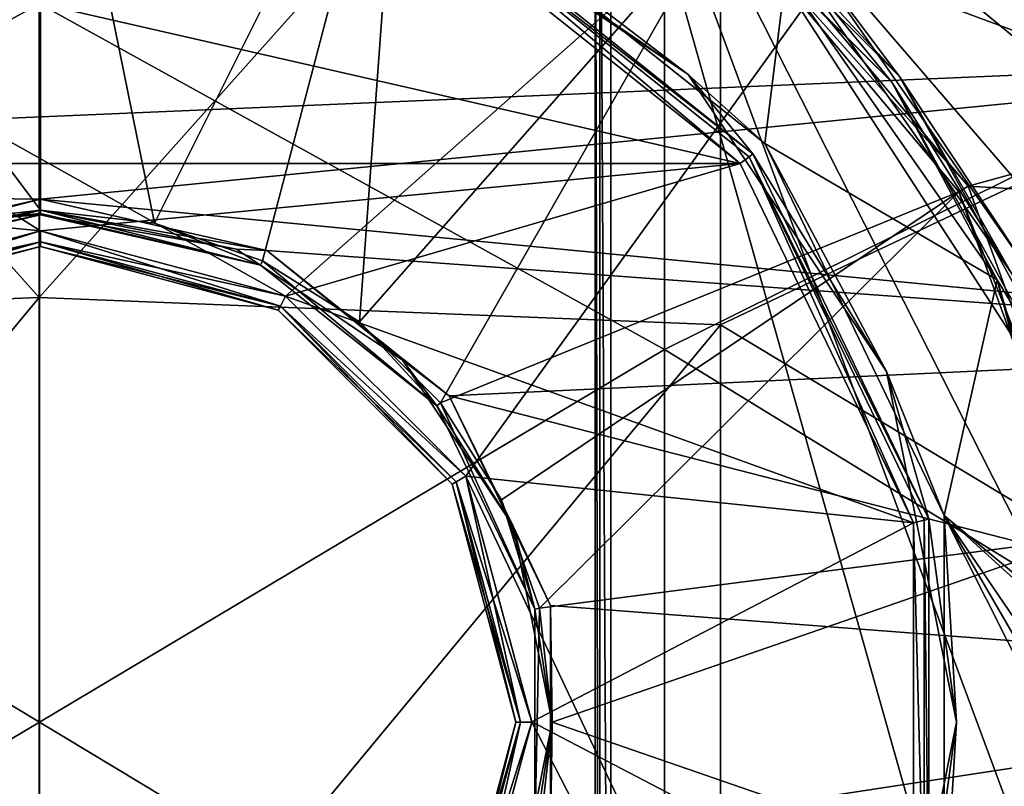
# Model space of a CAD drawing. Extents: x -252 to 252, y -10 to 1339.
# Tile 576 of 656: x -110 to -104, y 1257 to 1262. Entities that reach past the tile are written whole.
import ezdxf

# ---------------------------------------------------------------- set-up
doc = ezdxf.new("R2010")
doc.units = 0
doc.header["$LTSCALE"] = 52.148148
for name, color, linetype in [('172', 7, 'CONTINUOUS'), ('175', 7, 'CONTINUOUS'), ('1904', 7, 'CONTINUOUS'), ('1917', 7, 'CONTINUOUS'), ('2777', 7, 'CONTINUOUS'), ('2783', 7, 'CONTINUOUS'), ('3860', 7, 'CONTINUOUS'), ('3866', 7, 'CONTINUOUS'), ('3870', 7, 'CONTINUOUS'), ('3871', 7, 'CONTINUOUS'), ('3872', 7, 'CONTINUOUS'), ('3873', 7, 'CONTINUOUS'), ('3898', 7, 'CONTINUOUS'), ('3900', 7, 'CONTINUOUS'), ('3901', 7, 'CONTINUOUS'), ('3902', 7, 'CONTINUOUS'), ('3903', 7, 'CONTINUOUS'), ('570', 7, 'CONTINUOUS'), ('574', 7, 'CONTINUOUS'), ('594', 7, 'CONTINUOUS'), ('595', 7, 'CONTINUOUS'), ('596', 7, 'CONTINUOUS'), ('597', 7, 'CONTINUOUS'), ('600', 7, 'CONTINUOUS'), ('635', 7, 'CONTINUOUS'), ('636', 7, 'CONTINUOUS'), ('662', 7, 'CONTINUOUS'), ('687', 7, 'CONTINUOUS'), ('751', 7, 'CONTINUOUS'), ('753', 7, 'CONTINUOUS'), ('755', 7, 'CONTINUOUS'), ('756', 7, 'CONTINUOUS')]:
    doc.layers.add(name, color=color, linetype=linetype)

msp = doc.modelspace()

# ---------------------------------------------------------------- linework, layer by layer
at = {"layer": '172', "color": 7, "linetype": 'CONTINUOUS'}
for points in [[(-110.0084, 1260.1796, 17.9291), (-110.0084, 1265.5089, 17.3627), (-114.3079, 1264.9912, 17.0647), (-110.0084, 1260.1796, 17.9291)], [(-110.0084, 1260.1796, 17.9291), (-105.7088, 1264.9937, 17.0673), (-110.0084, 1265.5089, 17.3627), (-110.0084, 1260.1796, 17.9291)], [(-114.3079, 1260.0066, 17.5635), (-110.0084, 1260.1796, 17.9291), (-114.3079, 1264.9912, 17.0647), (-114.3079, 1260.0066, 17.5635)], [(-105.7088, 1260.0064, 17.5664), (-105.7088, 1264.9937, 17.0673), (-110.0084, 1260.1796, 17.9291), (-105.7088, 1260.0064, 17.5664)], [(-105.7088, 1264.9937, 17.0673), (-105.7088, 1260.0064, 17.5664), (-101.537, 1261.9824, 16.3192), (-105.7088, 1264.9937, 17.0673)], [(-101.537, 1261.9824, 16.3192), (-105.7088, 1260.0064, 17.5664), (-101.537, 1257.4951, 16.524), (-101.537, 1261.9824, 16.3192)], [(-110.0084, 1254.8203, 17.9291), (-110.0084, 1260.1796, 17.9291), (-114.3079, 1254.9971, 17.5637), (-110.0084, 1254.8203, 17.9291)], [(-114.3079, 1254.9971, 17.5637), (-110.0084, 1260.1796, 17.9291), (-114.3079, 1260.0066, 17.5635), (-114.3079, 1254.9971, 17.5637)], [(-110.0084, 1254.8203, 17.9291), (-105.7088, 1260.0064, 17.5664), (-110.0084, 1260.1796, 17.9291), (-110.0084, 1254.8203, 17.9291)], [(-105.7088, 1254.9942, 17.5665), (-105.7088, 1260.0064, 17.5664), (-110.0084, 1254.8203, 17.9291), (-105.7088, 1254.9942, 17.5665)], [(-105.7088, 1260.0064, 17.5664), (-105.7088, 1254.9942, 17.5665), (-101.537, 1257.4951, 16.524), (-105.7088, 1260.0064, 17.5664)], [(-101.537, 1257.4951, 16.524), (-105.7088, 1254.9942, 17.5665), (-101.537, 1253.0077, 16.3183), (-101.537, 1257.4951, 16.524)]]:
    msp.add_3dface(points, dxfattribs=at)
at = {"layer": '175', "color": 7, "linetype": 'CONTINUOUS'}
for points in [[(-102.2257, 1261.7514, 15.5187), (-106.0631, 1264.5548, 16.1677), (-102.2257, 1265.9714, 14.958), (-102.2257, 1261.7514, 15.5187)], [(-113.9518, 1264.579, 16.1617), (-110.0075, 1262.0316, 16.7927), (-113.9518, 1259.8751, 16.6152), (-113.9518, 1264.579, 16.1617)], [(-106.0631, 1264.5548, 16.1677), (-106.0631, 1259.8498, 16.6189), (-110.0075, 1262.0316, 16.7927), (-106.0631, 1264.5548, 16.1677)], [(-106.0631, 1259.8498, 16.6189), (-106.0631, 1264.5548, 16.1677), (-102.2257, 1261.7514, 15.5187), (-106.0631, 1259.8498, 16.6189)], [(-110.0075, 1262.0316, 16.7927), (-110.0075, 1257.5, 17), (-113.9518, 1259.8751, 16.6152), (-110.0075, 1262.0316, 16.7927)], [(-110.0075, 1262.0316, 16.7927), (-106.0631, 1259.8498, 16.6189), (-110.0075, 1257.5, 17), (-110.0075, 1262.0316, 16.7927)], [(-102.2257, 1257.4985, 15.7059), (-106.0631, 1259.8498, 16.6189), (-102.2257, 1261.7514, 15.5187), (-102.2257, 1257.4985, 15.7059)], [(-113.9518, 1259.8751, 16.6152), (-110.0075, 1257.5, 17), (-113.9518, 1255.1493, 16.6164), (-113.9518, 1259.8751, 16.6152)], [(-106.0631, 1259.8498, 16.6189), (-106.0631, 1255.1233, 16.6176), (-110.0075, 1257.5, 17), (-106.0631, 1259.8498, 16.6189)], [(-106.0631, 1255.1233, 16.6176), (-106.0631, 1259.8498, 16.6189), (-102.2257, 1257.4985, 15.7059), (-106.0631, 1255.1233, 16.6176)], [(-110.0075, 1257.5, 17), (-110.0075, 1252.9684, 16.7927), (-113.9518, 1255.1493, 16.6164), (-110.0075, 1257.5, 17)], [(-110.0075, 1257.5, 17), (-106.0631, 1255.1233, 16.6176), (-110.0075, 1252.9684, 16.7927), (-110.0075, 1257.5, 17)], [(-102.2257, 1253.2456, 15.5184), (-106.0631, 1255.1233, 16.6176), (-102.2257, 1257.4985, 15.7059), (-102.2257, 1253.2456, 15.5184)]]:
    msp.add_3dface(points, dxfattribs=at)
at = {"layer": '1904', "color": 7, "linetype": 'CONTINUOUS'}
for points in [[(-106.4, 1251, -64.5), (-100.2346, 1263.9247, -64.5), (-106.4, 1264, -64.5), (-106.4, 1251, -64.5)], [(-99.7425, 1261.8805, -64.5), (-100.2346, 1263.9247, -64.5), (-106.4, 1251, -64.5), (-99.7425, 1261.8805, -64.5)], [(-99.3798, 1259.4086, -64.5), (-99.7425, 1261.8805, -64.5), (-106.4, 1251, -64.5), (-99.3798, 1259.4086, -64.5)], [(-99.2507, 1256.6441, -64.5), (-99.3798, 1259.4086, -64.5), (-106.4, 1251, -64.5), (-99.2507, 1256.6441, -64.5)]]:
    msp.add_3dface(points, dxfattribs=at)
at = {"layer": '1917', "color": 7, "linetype": 'CONTINUOUS'}
for points in [[(-106.5, 1264, -64.6), (-106.5, 1264, -68.3), (-106.5, 1251, -68.3), (-106.5, 1264, -64.6)], [(-106.5, 1251, -64.6), (-106.5, 1264, -64.6), (-106.5, 1251, -68.3), (-106.5, 1251, -64.6)]]:
    msp.add_3dface(points, dxfattribs=at)
at = {"layer": '2777', "color": 7, "linetype": 'CONTINUOUS'}
for points in [[(-106.5, 1264, -64.6), (-106.4707, 1251, -64.5293), (-106.4707, 1264, -64.5293), (-106.5, 1264, -64.6)], [(-106.5, 1264, -64.6), (-106.5, 1251, -64.6), (-106.4707, 1251, -64.5293), (-106.5, 1264, -64.6)], [(-106.4707, 1251, -64.5293), (-106.4, 1251, -64.5), (-106.4707, 1264, -64.5293), (-106.4707, 1251, -64.5293)], [(-106.4, 1251, -64.5), (-106.4, 1264, -64.5), (-106.4707, 1264, -64.5293), (-106.4, 1251, -64.5)]]:
    msp.add_3dface(points, dxfattribs=at)
at = {"layer": '2783', "color": 7, "linetype": 'CONTINUOUS'}
for points in [[(-106.5, 1251, -68.3), (-106.5, 1264, -68.3), (-102.8421, 1251.0399, -68.3), (-106.5, 1251, -68.3)], [(-102.8421, 1251.0399, -68.3), (-106.5, 1264, -68.3), (-102.4187, 1252.992, -68.3), (-102.8421, 1251.0399, -68.3)], [(-102.1989, 1260.4565, -68.3), (-106.5, 1264, -68.3), (-102.5125, 1262.5161, -68.3), (-102.1989, 1260.4565, -68.3)], [(-102.0709, 1258.8568, -68.3), (-106.5, 1264, -68.3), (-102.1989, 1260.4565, -68.3), (-102.0709, 1258.8568, -68.3)], [(-102.0401, 1257.1138, -68.3), (-106.5, 1264, -68.3), (-102.0709, 1258.8568, -68.3), (-102.0401, 1257.1138, -68.3)], [(-102.1219, 1255.3588, -68.3), (-106.5, 1264, -68.3), (-102.0401, 1257.1138, -68.3), (-102.1219, 1255.3588, -68.3)], [(-102.4187, 1252.992, -68.3), (-106.5, 1264, -68.3), (-102.1219, 1255.3588, -68.3), (-102.4187, 1252.992, -68.3)]]:
    msp.add_3dface(points, dxfattribs=at)
at = {"layer": '3860', "color": 7, "linetype": 'CONTINUOUS'}
for points in [[(-104.1453, 1260.8821, 13.5), (-98.222, 1262.511, 13.5), (-105.6558, 1262.6811, 13.5), (-104.1453, 1260.8821, 13.5)], [(-97.9197, 1260.5196, 13.5), (-98.222, 1262.511, 13.5), (-104.1453, 1260.8821, 13.5), (-97.9197, 1260.5196, 13.5)], [(-103.3415, 1258.6747, 13.5), (-97.9197, 1260.5196, 13.5), (-104.1453, 1260.8821, 13.5), (-103.3415, 1258.6747, 13.5)]]:
    msp.add_3dface(points, dxfattribs=at)
at = {"layer": '3866', "color": 7, "linetype": 'CONTINUOUS'}
for points in [[(-119.388, 1260.917, 8), (-118.6636, 1264.0429, 8), (-100.749, 1261.7149, 8), (-119.388, 1260.917, 8)], [(-100.749, 1261.7149, 8), (-118.6636, 1264.0429, 8), (-101.1085, 1263.2669, 8), (-100.749, 1261.7149, 8)], [(-119.388, 1260.917, 8), (-100.749, 1261.7149, 8), (-110, 1260.8, 8), (-119.388, 1260.917, 8)], [(-100.749, 1261.7149, 8), (-100.4791, 1259.8837, 8), (-110, 1260.8, 8), (-100.749, 1261.7149, 8)], [(-119.388, 1260.917, 8), (-110, 1260.8, 8), (-111.4286, 1260.4747, 8), (-119.388, 1260.917, 8)], [(-110, 1260.8, 8), (-100.4791, 1259.8837, 8), (-108.5714, 1260.4747, 8), (-110, 1260.8, 8)], [(-108.5714, 1260.4747, 8), (-100.4791, 1259.8837, 8), (-107.4212, 1259.5589, 8), (-108.5714, 1260.4747, 8)], [(-100.4791, 1259.8837, 8), (-100.3562, 1257.7451, 8), (-107.4212, 1259.5589, 8), (-100.4791, 1259.8837, 8)], [(-107.4212, 1259.5589, 8), (-100.3562, 1257.7451, 8), (-106.7828, 1258.2346, 8), (-107.4212, 1259.5589, 8)], [(-106.7828, 1258.2346, 8), (-100.3562, 1257.7451, 8), (-106.7828, 1256.7654, 8), (-106.7828, 1258.2346, 8)], [(-100.3562, 1257.7451, 8), (-100.4395, 1255.5289, 8), (-106.7828, 1256.7654, 8), (-100.3562, 1257.7451, 8)]]:
    msp.add_3dface(points, dxfattribs=at)
at = {"layer": '3870', "color": 7, "linetype": 'CONTINUOUS'}
for points in [[(-108.6116, 1260.3831, 9.9386), (-110, 1260.7, 9.9386), (-108.6116, 1260.3831, 8.1), (-108.6116, 1260.3831, 9.9386)], [(-108.6116, 1260.3831, 8.1), (-110, 1260.7, 9.9386), (-110, 1260.7, 8.1), (-108.6116, 1260.3831, 8.1)], [(-107.4981, 1259.4952, 9.9386), (-108.6116, 1260.3831, 9.9386), (-107.4981, 1259.4952, 8.1), (-107.4981, 1259.4952, 9.9386)], [(-107.4981, 1259.4952, 8.1), (-108.6116, 1260.3831, 9.9386), (-108.6116, 1260.3831, 8.1), (-107.4981, 1259.4952, 8.1)], [(-106.8802, 1258.2121, 9.9386), (-107.4981, 1259.4952, 9.9386), (-106.8802, 1258.2121, 8.1), (-106.8802, 1258.2121, 9.9386)], [(-106.8802, 1258.2121, 8.1), (-107.4981, 1259.4952, 9.9386), (-107.4981, 1259.4952, 8.1), (-106.8802, 1258.2121, 8.1)], [(-106.8802, 1256.7879, 9.9386), (-106.8802, 1258.2121, 9.9386), (-106.8802, 1256.7879, 8.1), (-106.8802, 1256.7879, 9.9386)], [(-106.8802, 1256.7879, 8.1), (-106.8802, 1258.2121, 9.9386), (-106.8802, 1258.2121, 8.1), (-106.8802, 1256.7879, 8.1)]]:
    msp.add_3dface(points, dxfattribs=at)
at = {"layer": '3871', "color": 7, "linetype": 'CONTINUOUS'}
for points in [[(-109.2814, 1260.6483, 10.0093), (-110, 1264.1907, 13.4707), (-110, 1260.7293, 10.0093), (-109.2814, 1260.6483, 10.0093)], [(-107.7116, 1263.7872, 13.4707), (-110, 1264.1907, 13.4707), (-109.2814, 1260.6483, 10.0093), (-107.7116, 1263.7872, 13.4707)], [(-108.5989, 1260.4095, 10.0093), (-107.7116, 1263.7872, 13.4707), (-109.2814, 1260.6483, 10.0093), (-108.5989, 1260.4095, 10.0093)], [(-107.9866, 1260.0248, 10.0093), (-107.7116, 1263.7872, 13.4707), (-108.5989, 1260.4095, 10.0093), (-107.9866, 1260.0248, 10.0093)], [(-105.6993, 1262.6254, 13.4707), (-107.7116, 1263.7872, 13.4707), (-107.9866, 1260.0248, 10.0093), (-105.6993, 1262.6254, 13.4707)], [(-107.4752, 1259.5134, 10.0093), (-105.6993, 1262.6254, 13.4707), (-107.9866, 1260.0248, 10.0093), (-107.4752, 1259.5134, 10.0093)], [(-104.2057, 1260.8454, 13.4707), (-105.6993, 1262.6254, 13.4707), (-107.4752, 1259.5134, 10.0093), (-104.2057, 1260.8454, 13.4707)], [(-107.0905, 1258.9011, 10.0093), (-104.2057, 1260.8454, 13.4707), (-107.4752, 1259.5134, 10.0093), (-107.0905, 1258.9011, 10.0093)], [(-106.8517, 1258.2186, 10.0093), (-104.2057, 1260.8454, 13.4707), (-107.0905, 1258.9011, 10.0093), (-106.8517, 1258.2186, 10.0093)], [(-103.4109, 1258.6618, 13.4707), (-104.2057, 1260.8454, 13.4707), (-106.8517, 1258.2186, 10.0093), (-103.4109, 1258.6618, 13.4707)], [(-106.7707, 1257.5, 10.0093), (-103.4109, 1258.6618, 13.4707), (-106.8517, 1258.2186, 10.0093), (-106.7707, 1257.5, 10.0093)], [(-103.4109, 1256.3382, 13.4707), (-103.4109, 1258.6618, 13.4707), (-106.7707, 1257.5, 10.0093), (-103.4109, 1256.3382, 13.4707)], [(-106.8517, 1256.7814, 10.0093), (-103.4109, 1256.3382, 13.4707), (-106.7707, 1257.5, 10.0093), (-106.8517, 1256.7814, 10.0093)]]:
    msp.add_3dface(points, dxfattribs=at)
at = {"layer": '3872', "color": 7, "linetype": 'CONTINUOUS'}
for points in [[(-110, 1260.7, 8.1), (-111.3884, 1260.3831, 9.9386), (-111.3884, 1260.3831, 8.1), (-110, 1260.7, 8.1)], [(-110, 1260.7, 8.1), (-110, 1260.7, 9.9386), (-111.3884, 1260.3831, 9.9386), (-110, 1260.7, 8.1)]]:
    msp.add_3dface(points, dxfattribs=at)
at = {"layer": '3873', "color": 7, "linetype": 'CONTINUOUS'}
for points in [[(-110, 1260.7293, 10.0093), (-110, 1264.1907, 13.4707), (-112.2884, 1263.7872, 13.4707), (-110, 1260.7293, 10.0093)], [(-110, 1260.7293, 10.0093), (-112.2884, 1263.7872, 13.4707), (-110.7186, 1260.6483, 10.0093), (-110, 1260.7293, 10.0093)]]:
    msp.add_3dface(points, dxfattribs=at)
at = {"layer": '3898', "color": 7, "linetype": 'CONTINUOUS'}
for points in [[(-104.1453, 1260.8821, 13.5), (-105.6558, 1262.6811, 13.5), (-105.6993, 1262.6254, 13.4707), (-104.1453, 1260.8821, 13.5)], [(-104.1453, 1260.8821, 13.5), (-105.6993, 1262.6254, 13.4707), (-104.2057, 1260.8454, 13.4707), (-104.1453, 1260.8821, 13.5)], [(-103.3415, 1258.6747, 13.5), (-104.1453, 1260.8821, 13.5), (-104.2057, 1260.8454, 13.4707), (-103.3415, 1258.6747, 13.5)], [(-103.3415, 1258.6747, 13.5), (-104.2057, 1260.8454, 13.4707), (-103.4109, 1258.6618, 13.4707), (-103.3415, 1258.6747, 13.5)]]:
    msp.add_3dface(points, dxfattribs=at)
at = {"layer": '3900', "color": 7, "linetype": 'CONTINUOUS'}
for points in [[(-108.6116, 1260.3831, 9.9386), (-110, 1260.7293, 10.0093), (-110, 1260.7076, 9.9768), (-108.6116, 1260.3831, 9.9386)], [(-108.6116, 1260.3831, 9.9386), (-109.2814, 1260.6483, 10.0093), (-110, 1260.7293, 10.0093), (-108.6116, 1260.3831, 9.9386)], [(-110, 1260.7, 9.9386), (-108.6116, 1260.3831, 9.9386), (-110, 1260.7076, 9.9768), (-110, 1260.7, 9.9386)], [(-108.6116, 1260.3831, 9.9386), (-108.5989, 1260.4095, 10.0093), (-109.2814, 1260.6483, 10.0093), (-108.6116, 1260.3831, 9.9386)], [(-108.6116, 1260.3831, 9.9386), (-107.4981, 1259.4952, 9.9386), (-108.5989, 1260.4095, 10.0093), (-108.6116, 1260.3831, 9.9386)], [(-107.4981, 1259.4952, 9.9386), (-107.9866, 1260.0248, 10.0093), (-108.5989, 1260.4095, 10.0093), (-107.4981, 1259.4952, 9.9386)], [(-107.4981, 1259.4952, 9.9386), (-107.4752, 1259.5134, 10.0093), (-107.9866, 1260.0248, 10.0093), (-107.4981, 1259.4952, 9.9386)], [(-107.4981, 1259.4952, 9.9386), (-106.8802, 1258.2121, 9.9386), (-107.4752, 1259.5134, 10.0093), (-107.4981, 1259.4952, 9.9386)], [(-106.8802, 1258.2121, 9.9386), (-107.0905, 1258.9011, 10.0093), (-107.4752, 1259.5134, 10.0093), (-106.8802, 1258.2121, 9.9386)], [(-106.8802, 1258.2121, 9.9386), (-106.8517, 1258.2186, 10.0093), (-107.0905, 1258.9011, 10.0093), (-106.8802, 1258.2121, 9.9386)], [(-106.8802, 1256.7879, 9.9386), (-106.7707, 1257.5, 10.0093), (-106.8517, 1258.2186, 10.0093), (-106.8802, 1256.7879, 9.9386)], [(-106.8802, 1258.2121, 9.9386), (-106.8802, 1256.7879, 9.9386), (-106.8517, 1258.2186, 10.0093), (-106.8802, 1258.2121, 9.9386)], [(-106.8802, 1256.7879, 9.9386), (-106.8517, 1256.7814, 10.0093), (-106.7707, 1257.5, 10.0093), (-106.8802, 1256.7879, 9.9386)]]:
    msp.add_3dface(points, dxfattribs=at)
at = {"layer": '3901', "color": 7, "linetype": 'CONTINUOUS'}
for points in [[(-110, 1260.7293, 10.0093), (-110.7186, 1260.6483, 10.0093), (-110, 1260.7076, 9.9768), (-110, 1260.7293, 10.0093)], [(-111.3884, 1260.3831, 9.9386), (-110, 1260.7, 9.9386), (-111.4011, 1260.4095, 10.0093), (-111.3884, 1260.3831, 9.9386)], [(-110, 1260.7, 9.9386), (-110.7186, 1260.6483, 10.0093), (-111.4011, 1260.4095, 10.0093), (-110, 1260.7, 9.9386)], [(-110.7186, 1260.6483, 10.0093), (-110, 1260.7, 9.9386), (-110, 1260.7076, 9.9768), (-110.7186, 1260.6483, 10.0093)]]:
    msp.add_3dface(points, dxfattribs=at)
at = {"layer": '3902', "color": 7, "linetype": 'CONTINUOUS'}
for points in [[(-110, 1260.8, 8), (-108.5714, 1260.4747, 8), (-110, 1260.7293, 8.0293), (-110, 1260.8, 8)], [(-110, 1260.7, 8.1), (-110, 1260.7293, 8.0293), (-108.7642, 1260.4835, 8.0293), (-110, 1260.7, 8.1)], [(-110, 1260.7293, 8.0293), (-108.5714, 1260.4747, 8), (-108.7642, 1260.4835, 8.0293), (-110, 1260.7293, 8.0293)], [(-108.6116, 1260.3831, 8.1), (-110, 1260.7, 8.1), (-108.7642, 1260.4835, 8.0293), (-108.6116, 1260.3831, 8.1)], [(-108.6116, 1260.3831, 8.1), (-108.7642, 1260.4835, 8.0293), (-107.7165, 1259.7835, 8.0293), (-108.6116, 1260.3831, 8.1)], [(-108.7642, 1260.4835, 8.0293), (-108.5714, 1260.4747, 8), (-107.7165, 1259.7835, 8.0293), (-108.7642, 1260.4835, 8.0293)], [(-108.5714, 1260.4747, 8), (-107.4212, 1259.5589, 8), (-107.7165, 1259.7835, 8.0293), (-108.5714, 1260.4747, 8)], [(-107.4981, 1259.4952, 8.1), (-108.6116, 1260.3831, 8.1), (-107.7165, 1259.7835, 8.0293), (-107.4981, 1259.4952, 8.1)], [(-107.7165, 1259.7835, 8.0293), (-107.4212, 1259.5589, 8), (-107.0165, 1258.7358, 8.0293), (-107.7165, 1259.7835, 8.0293)], [(-107.4981, 1259.4952, 8.1), (-107.7165, 1259.7835, 8.0293), (-107.0165, 1258.7358, 8.0293), (-107.4981, 1259.4952, 8.1)], [(-107.4212, 1259.5589, 8), (-106.7828, 1258.2346, 8), (-107.0165, 1258.7358, 8.0293), (-107.4212, 1259.5589, 8)], [(-106.8802, 1258.2121, 8.1), (-107.4981, 1259.4952, 8.1), (-107.0165, 1258.7358, 8.0293), (-106.8802, 1258.2121, 8.1)], [(-107.0165, 1258.7358, 8.0293), (-106.7828, 1258.2346, 8), (-106.7707, 1257.5, 8.0293), (-107.0165, 1258.7358, 8.0293)], [(-106.8802, 1258.2121, 8.1), (-107.0165, 1258.7358, 8.0293), (-106.7707, 1257.5, 8.0293), (-106.8802, 1258.2121, 8.1)], [(-106.8802, 1256.7879, 8.1), (-106.8802, 1258.2121, 8.1), (-106.7707, 1257.5, 8.0293), (-106.8802, 1256.7879, 8.1)], [(-106.7828, 1258.2346, 8), (-106.7828, 1256.7654, 8), (-106.7707, 1257.5, 8.0293), (-106.7828, 1258.2346, 8)], [(-106.7707, 1257.5, 8.0293), (-106.7828, 1256.7654, 8), (-107.0165, 1256.2642, 8.0293), (-106.7707, 1257.5, 8.0293)], [(-106.8802, 1256.7879, 8.1), (-106.7707, 1257.5, 8.0293), (-107.0165, 1256.2642, 8.0293), (-106.8802, 1256.7879, 8.1)]]:
    msp.add_3dface(points, dxfattribs=at)
at = {"layer": '3903', "color": 7, "linetype": 'CONTINUOUS'}
for points in [[(-111.4286, 1260.4747, 8), (-110, 1260.8, 8), (-111.2358, 1260.4835, 8.0293), (-111.4286, 1260.4747, 8)], [(-111.2358, 1260.4835, 8.0293), (-110, 1260.8, 8), (-110, 1260.7293, 8.0293), (-111.2358, 1260.4835, 8.0293)], [(-111.3884, 1260.3831, 8.1), (-111.2358, 1260.4835, 8.0293), (-110, 1260.7293, 8.0293), (-111.3884, 1260.3831, 8.1)], [(-110, 1260.7, 8.1), (-111.3884, 1260.3831, 8.1), (-110, 1260.7293, 8.0293), (-110, 1260.7, 8.1)]]:
    msp.add_3dface(points, dxfattribs=at)
at = {"layer": '570', "color": 7, "linetype": 'CONTINUOUS'}
for points in [[(-103.0674, 1264.9451, 0.5), (-116.9326, 1264.9451, 0.5), (-108.4539, 1260.1868, 0.5), (-103.0674, 1264.9451, 0.5)], [(-110, 1260.6, 0.5), (-116.9326, 1264.9451, 0.5), (-111.5459, 1260.1869, 0.5), (-110, 1260.6, 0.5)], [(-116.9326, 1264.9451, 0.5), (-110, 1260.6, 0.5), (-108.4539, 1260.1868, 0.5), (-116.9326, 1264.9451, 0.5)], [(-107.3163, 1259.0513, 0.5), (-103.0674, 1264.9451, 0.5), (-108.4539, 1260.1868, 0.5), (-107.3163, 1259.0513, 0.5)], [(-103.0674, 1250.0549, 0.5), (-103.0674, 1264.9451, 0.5), (-107.3163, 1259.0513, 0.5), (-103.0674, 1250.0549, 0.5)], [(-106.9, 1257.4999, 0.5), (-103.0674, 1250.0549, 0.5), (-107.3163, 1259.0513, 0.5), (-106.9, 1257.4999, 0.5)], [(-107.3164, 1255.9485, 0.5), (-103.0674, 1250.0549, 0.5), (-106.9, 1257.4999, 0.5), (-107.3164, 1255.9485, 0.5)]]:
    msp.add_3dface(points, dxfattribs=at)
at = {"layer": '574', "color": 7, "linetype": 'CONTINUOUS'}
for points in [[(-101.3366, 1260.9291, -11), (-105.1568, 1262.3442, -11), (-101.734, 1263.0844, -11), (-101.3366, 1260.9291, -11)], [(-114.4152, 1261.0251, -11), (-112.446, 1262.593, -11), (-105.5848, 1261.0251, -11), (-114.4152, 1261.0251, -11)], [(-105.5848, 1261.0251, -11), (-112.446, 1262.593, -11), (-107.5541, 1262.593, -11), (-105.5848, 1261.0251, -11)], [(-103.7818, 1260.3734, -11), (-105.1568, 1262.3442, -11), (-101.3366, 1260.9291, -11), (-103.7818, 1260.3734, -11)], [(-114.4152, 1261.0251, -11), (-105.5848, 1261.0251, -11), (-110, 1260.6, -11), (-114.4152, 1261.0251, -11)], [(-114.4152, 1261.0251, -11), (-110, 1260.6, -11), (-111.5461, 1260.1868, -11), (-114.4152, 1261.0251, -11)], [(-110, 1260.6, -11), (-105.5848, 1261.0251, -11), (-108.454, 1260.1869, -11), (-110, 1260.6, -11)], [(-105.5848, 1261.0251, -11), (-104.4918, 1258.7578, -11), (-108.454, 1260.1869, -11), (-105.5848, 1261.0251, -11)], [(-108.454, 1260.1869, -11), (-104.4918, 1258.7578, -11), (-107.3164, 1259.0515, -11), (-108.454, 1260.1869, -11)], [(-107.3164, 1259.0515, -11), (-104.4918, 1258.7578, -11), (-106.9, 1257.5001, -11), (-107.3164, 1259.0515, -11)], [(-104.4918, 1258.7578, -11), (-104.4918, 1256.2423, -11), (-106.9, 1257.5001, -11), (-104.4918, 1258.7578, -11)], [(-106.9, 1257.5001, -11), (-104.4918, 1256.2423, -11), (-107.3163, 1255.9487, -11), (-106.9, 1257.5001, -11)]]:
    msp.add_3dface(points, dxfattribs=at)
at = {"layer": '594', "color": 7, "linetype": 'CONTINUOUS'}
for points in [[(-110, 1260.5, -10.9), (-108.5, 1260.0981, -10.9), (-110, 1260.5, 0.4), (-110, 1260.5, -10.9)], [(-110, 1260.5, 0.4), (-108.5, 1260.0981, -10.9), (-108.5, 1260.0981, 0.4), (-110, 1260.5, 0.4)], [(-108.5, 1260.0981, 0.4), (-107.4019, 1259, -10.9), (-107.4019, 1259, 0.4), (-108.5, 1260.0981, 0.4)], [(-108.5, 1260.0981, -10.9), (-107.4019, 1259, -10.9), (-108.5, 1260.0981, 0.4), (-108.5, 1260.0981, -10.9)], [(-107.4019, 1259, -10.9), (-107, 1257.5, -10.9), (-107.4019, 1259, 0.4), (-107.4019, 1259, -10.9)], [(-107.4019, 1259, 0.4), (-107, 1257.5, -10.9), (-107, 1257.5, 0.4), (-107.4019, 1259, 0.4)], [(-107, 1257.5, 0.4), (-107.4019, 1256, -10.9), (-107.4019, 1256, 0.4), (-107, 1257.5, 0.4)], [(-107, 1257.5, -10.9), (-107.4019, 1256, -10.9), (-107, 1257.5, 0.4), (-107, 1257.5, -10.9)]]:
    msp.add_3dface(points, dxfattribs=at)
at = {"layer": '595', "color": 7, "linetype": 'CONTINUOUS'}
for points in [[(-111.5, 1260.0981, -10.9), (-110, 1260.5, -10.9), (-111.5, 1260.0981, 0.4), (-111.5, 1260.0981, -10.9)], [(-110, 1260.5, -10.9), (-110, 1260.5, 0.4), (-111.5, 1260.0981, 0.4), (-110, 1260.5, -10.9)]]:
    msp.add_3dface(points, dxfattribs=at)
at = {"layer": '596', "color": 7, "linetype": 'CONTINUOUS'}
for points in [[(-107.4667, 1262.7729, -15), (-105.2982, 1262.2027, -15), (-105.4282, 1261.1494, -15), (-107.4667, 1262.7729, -15)], [(-105.2982, 1262.2027, -15), (-103.9633, 1260.2894, -15), (-105.4282, 1261.1494, -15), (-105.2982, 1262.2027, -15)], [(-105.4282, 1261.1494, -15), (-103.9633, 1260.2894, -15), (-104.2968, 1258.8021, -15), (-105.4282, 1261.1494, -15)], [(-103.9633, 1260.2894, -15), (-103.3715, 1258.0339, -15), (-104.2968, 1258.8021, -15), (-103.9633, 1260.2894, -15)], [(-103.308, 1257.0968, -15), (-103.3715, 1256.9661, -15), (-104.2968, 1258.8021, -15), (-103.308, 1257.0968, -15)], [(-104.2968, 1258.8021, -15), (-103.3715, 1256.9661, -15), (-104.2968, 1256.198, -15), (-104.2968, 1258.8021, -15)], [(-103.1721, 1257.15, -15), (-103.308, 1257.0968, -15), (-104.2968, 1258.8021, -15), (-103.1721, 1257.15, -15)], [(-103.3076, 1257.9029, -15), (-103.1721, 1257.15, -15), (-104.2968, 1258.8021, -15), (-103.3076, 1257.9029, -15)], [(-103.3715, 1258.0339, -15), (-103.3076, 1257.9029, -15), (-104.2968, 1258.8021, -15), (-103.3715, 1258.0339, -15)]]:
    msp.add_3dface(points, dxfattribs=at)
at = {"layer": '597', "color": 7, "linetype": 'CONTINUOUS'}
for points in [[(-107.5052, 1262.6806, -11.1), (-105.5045, 1261.0851, -14.9), (-105.5045, 1261.0851, -11.1), (-107.5052, 1262.6806, -11.1)], [(-107.5052, 1262.6806, -14.9), (-105.5045, 1261.0851, -14.9), (-107.5052, 1262.6806, -11.1), (-107.5052, 1262.6806, -14.9)], [(-105.5045, 1261.0851, -11.1), (-104.3942, 1258.7795, -14.9), (-104.3942, 1258.7795, -11.1), (-105.5045, 1261.0851, -11.1)], [(-105.5045, 1261.0851, -14.9), (-104.3942, 1258.7795, -14.9), (-105.5045, 1261.0851, -11.1), (-105.5045, 1261.0851, -14.9)], [(-104.3942, 1258.7795, -14.9), (-104.3942, 1256.2205, -14.9), (-104.3942, 1258.7795, -11.1), (-104.3942, 1258.7795, -14.9)], [(-104.3942, 1258.7795, -11.1), (-104.3942, 1256.2205, -14.9), (-104.3942, 1256.2205, -11.1), (-104.3942, 1258.7795, -11.1)]]:
    msp.add_3dface(points, dxfattribs=at)
at = {"layer": '600', "color": 7, "linetype": 'CONTINUOUS'}
for points in [[(-103.8726, 1260.3316, -14.9), (-105.227, 1262.273, -14.9), (-103.8726, 1260.3316, -11.1), (-103.8726, 1260.3316, -14.9)], [(-103.8726, 1260.3316, -11.1), (-105.227, 1262.273, -14.9), (-105.227, 1262.273, -11.1), (-103.8726, 1260.3316, -11.1)]]:
    msp.add_3dface(points, dxfattribs=at)
at = {"layer": '635', "color": 7, "linetype": 'CONTINUOUS'}
for points in [[(-110, 1260.6, 0.5), (-111.5459, 1260.1869, 0.5), (-110, 1260.5293, 0.4707), (-110, 1260.6, 0.5)], [(-110, 1260.5293, 0.4707), (-111.5459, 1260.1869, 0.5), (-111.5146, 1260.1234, 0.4707), (-110, 1260.5293, 0.4707)], [(-110, 1260.5, 0.4), (-110, 1260.5293, 0.4707), (-111.5146, 1260.1234, 0.4707), (-110, 1260.5, 0.4)], [(-111.5, 1260.0981, 0.4), (-110, 1260.5, 0.4), (-111.5146, 1260.1234, 0.4707), (-111.5, 1260.0981, 0.4)]]:
    msp.add_3dface(points, dxfattribs=at)
at = {"layer": '636', "color": 7, "linetype": 'CONTINUOUS'}
for points in [[(-110, 1260.6, 0.5), (-110, 1260.5293, 0.4707), (-108.4854, 1260.1234, 0.4707), (-110, 1260.6, 0.5)], [(-108.4539, 1260.1868, 0.5), (-110, 1260.6, 0.5), (-108.4854, 1260.1234, 0.4707), (-108.4539, 1260.1868, 0.5)], [(-110, 1260.5, 0.4), (-108.5, 1260.0981, 0.4), (-110, 1260.5293, 0.4707), (-110, 1260.5, 0.4)], [(-110, 1260.5293, 0.4707), (-108.5, 1260.0981, 0.4), (-108.4854, 1260.1234, 0.4707), (-110, 1260.5293, 0.4707)], [(-107.3163, 1259.0513, 0.5), (-108.4539, 1260.1868, 0.5), (-108.4854, 1260.1234, 0.4707), (-107.3163, 1259.0513, 0.5)], [(-108.5, 1260.0981, 0.4), (-107.4019, 1259, 0.4), (-108.4854, 1260.1234, 0.4707), (-108.5, 1260.0981, 0.4)], [(-107.3766, 1259.0146, 0.4707), (-107.3163, 1259.0513, 0.5), (-108.4854, 1260.1234, 0.4707), (-107.3766, 1259.0146, 0.4707)], [(-107.4019, 1259, 0.4), (-107.3766, 1259.0146, 0.4707), (-108.4854, 1260.1234, 0.4707), (-107.4019, 1259, 0.4)], [(-106.9707, 1257.5, 0.4707), (-107.3163, 1259.0513, 0.5), (-107.3766, 1259.0146, 0.4707), (-106.9707, 1257.5, 0.4707)], [(-106.9, 1257.4999, 0.5), (-107.3163, 1259.0513, 0.5), (-106.9707, 1257.5, 0.4707), (-106.9, 1257.4999, 0.5)], [(-107.4019, 1259, 0.4), (-107, 1257.5, 0.4), (-107.3766, 1259.0146, 0.4707), (-107.4019, 1259, 0.4)], [(-107, 1257.5, 0.4), (-106.9707, 1257.5, 0.4707), (-107.3766, 1259.0146, 0.4707), (-107, 1257.5, 0.4)], [(-107, 1257.5, 0.4), (-107.4019, 1256, 0.4), (-106.9707, 1257.5, 0.4707), (-107, 1257.5, 0.4)], [(-107.4019, 1256, 0.4), (-107.3766, 1255.9854, 0.4707), (-106.9707, 1257.5, 0.4707), (-107.4019, 1256, 0.4)], [(-107.3766, 1255.9854, 0.4707), (-106.9, 1257.4999, 0.5), (-106.9707, 1257.5, 0.4707), (-107.3766, 1255.9854, 0.4707)], [(-107.3164, 1255.9485, 0.5), (-106.9, 1257.4999, 0.5), (-107.3766, 1255.9854, 0.4707), (-107.3164, 1255.9485, 0.5)]]:
    msp.add_3dface(points, dxfattribs=at)
at = {"layer": '662', "color": 7, "linetype": 'CONTINUOUS'}
for points in [[(-104.627, 1261.5372, -14.9707), (-105.2982, 1262.2027, -15), (-105.9628, 1262.873, -14.9707), (-104.627, 1261.5372, -14.9707)], [(-105.227, 1262.273, -14.9), (-104.627, 1261.5372, -14.9707), (-105.9628, 1262.873, -14.9707), (-105.227, 1262.273, -14.9)], [(-105.227, 1262.273, -14.9), (-103.8726, 1260.3316, -14.9), (-104.627, 1261.5372, -14.9707), (-105.227, 1262.273, -14.9)], [(-103.9633, 1260.2894, -15), (-105.2982, 1262.2027, -15), (-104.627, 1261.5372, -14.9707), (-103.9633, 1260.2894, -15)], [(-103.7158, 1259.8825, -14.9707), (-103.9633, 1260.2894, -15), (-104.627, 1261.5372, -14.9707), (-103.7158, 1259.8825, -14.9707)], [(-103.8726, 1260.3316, -14.9), (-103.7158, 1259.8825, -14.9707), (-104.627, 1261.5372, -14.9707), (-103.8726, 1260.3316, -14.9)], [(-103.3715, 1258.0339, -15), (-103.9633, 1260.2894, -15), (-103.301, 1258.0396, -14.9707), (-103.3715, 1258.0339, -15)], [(-103.301, 1258.0396, -14.9707), (-103.9633, 1260.2894, -15), (-103.7158, 1259.8825, -14.9707), (-103.301, 1258.0396, -14.9707)]]:
    msp.add_3dface(points, dxfattribs=at)
at = {"layer": '687', "color": 7, "linetype": 'CONTINUOUS'}
for points in [[(-105.227, 1262.273, -11.1), (-105.9276, 1262.9198, -11.0293), (-104.5802, 1261.5724, -11.0293), (-105.227, 1262.273, -11.1)], [(-105.9276, 1262.9198, -11.0293), (-105.1568, 1262.3442, -11), (-104.5802, 1261.5724, -11.0293), (-105.9276, 1262.9198, -11.0293)], [(-105.1568, 1262.3442, -11), (-103.7818, 1260.3734, -11), (-104.5802, 1261.5724, -11.0293), (-105.1568, 1262.3442, -11)], [(-103.8726, 1260.3316, -11.1), (-105.227, 1262.273, -11.1), (-104.5802, 1261.5724, -11.0293), (-103.8726, 1260.3316, -11.1)], [(-104.5802, 1261.5724, -11.0293), (-103.7818, 1260.3734, -11), (-103.661, 1259.9033, -11.0293), (-104.5802, 1261.5724, -11.0293)], [(-103.8726, 1260.3316, -11.1), (-104.5802, 1261.5724, -11.0293), (-103.661, 1259.9033, -11.0293), (-103.8726, 1260.3316, -11.1)]]:
    msp.add_3dface(points, dxfattribs=at)
at = {"layer": '751', "color": 7, "linetype": 'CONTINUOUS'}
for points in [[(-107.5052, 1262.6806, -14.9), (-107.7884, 1262.8394, -14.9707), (-105.9134, 1261.5866, -14.9707), (-107.5052, 1262.6806, -14.9)], [(-107.7884, 1262.8394, -14.9707), (-107.4667, 1262.7729, -15), (-105.9134, 1261.5866, -14.9707), (-107.7884, 1262.8394, -14.9707)], [(-107.4667, 1262.7729, -15), (-105.4282, 1261.1494, -15), (-105.9134, 1261.5866, -14.9707), (-107.4667, 1262.7729, -15)], [(-105.5045, 1261.0851, -14.9), (-107.5052, 1262.6806, -14.9), (-105.9134, 1261.5866, -14.9707), (-105.5045, 1261.0851, -14.9)], [(-105.5045, 1261.0851, -14.9), (-105.9134, 1261.5866, -14.9707), (-104.6606, 1259.7116, -14.9707), (-105.5045, 1261.0851, -14.9)], [(-105.9134, 1261.5866, -14.9707), (-105.4282, 1261.1494, -15), (-104.6606, 1259.7116, -14.9707), (-105.9134, 1261.5866, -14.9707)], [(-105.4282, 1261.1494, -15), (-104.2968, 1258.8021, -15), (-104.6606, 1259.7116, -14.9707), (-105.4282, 1261.1494, -15)], [(-104.3942, 1258.7795, -14.9), (-105.5045, 1261.0851, -14.9), (-104.6606, 1259.7116, -14.9707), (-104.3942, 1258.7795, -14.9)], [(-104.3942, 1258.7795, -14.9), (-104.6606, 1259.7116, -14.9707), (-104.2207, 1257.5, -14.9707), (-104.3942, 1258.7795, -14.9)], [(-104.6606, 1259.7116, -14.9707), (-104.2968, 1258.8021, -15), (-104.2207, 1257.5, -14.9707), (-104.6606, 1259.7116, -14.9707)], [(-104.2968, 1258.8021, -15), (-104.2968, 1256.198, -15), (-104.2207, 1257.5, -14.9707), (-104.2968, 1258.8021, -15)], [(-104.3942, 1256.2205, -14.9), (-104.3942, 1258.7795, -14.9), (-104.2207, 1257.5, -14.9707), (-104.3942, 1256.2205, -14.9)], [(-104.3942, 1256.2205, -14.9), (-104.2207, 1257.5, -14.9707), (-104.6606, 1255.2884, -14.9707), (-104.3942, 1256.2205, -14.9)], [(-104.2207, 1257.5, -14.9707), (-104.2968, 1256.198, -15), (-104.6606, 1255.2884, -14.9707), (-104.2207, 1257.5, -14.9707)]]:
    msp.add_3dface(points, dxfattribs=at)
at = {"layer": '753', "color": 7, "linetype": 'CONTINUOUS'}
for points in [[(-105.5848, 1261.0251, -11), (-107.5541, 1262.593, -11), (-107.5179, 1262.6542, -11.0293), (-105.5848, 1261.0251, -11)], [(-107.5052, 1262.6806, -11.1), (-105.5045, 1261.0851, -11.1), (-107.5179, 1262.6542, -11.0293), (-107.5052, 1262.6806, -11.1)], [(-105.5274, 1261.0668, -11.0293), (-105.5848, 1261.0251, -11), (-107.5179, 1262.6542, -11.0293), (-105.5274, 1261.0668, -11.0293)], [(-105.5045, 1261.0851, -11.1), (-105.5274, 1261.0668, -11.0293), (-107.5179, 1262.6542, -11.0293), (-105.5045, 1261.0851, -11.1)], [(-104.4918, 1258.7578, -11), (-105.5848, 1261.0251, -11), (-105.5274, 1261.0668, -11.0293), (-104.4918, 1258.7578, -11)], [(-105.5045, 1261.0851, -11.1), (-104.3942, 1258.7795, -11.1), (-105.5274, 1261.0668, -11.0293), (-105.5045, 1261.0851, -11.1)], [(-104.3942, 1258.7795, -11.1), (-104.4227, 1258.773, -11.0293), (-105.5274, 1261.0668, -11.0293), (-104.3942, 1258.7795, -11.1)], [(-104.4227, 1258.773, -11.0293), (-104.4918, 1258.7578, -11), (-105.5274, 1261.0668, -11.0293), (-104.4227, 1258.773, -11.0293)], [(-104.4227, 1256.227, -11.0293), (-104.4918, 1258.7578, -11), (-104.4227, 1258.773, -11.0293), (-104.4227, 1256.227, -11.0293)], [(-104.4918, 1256.2423, -11), (-104.4918, 1258.7578, -11), (-104.4227, 1256.227, -11.0293), (-104.4918, 1256.2423, -11)], [(-104.3942, 1258.7795, -11.1), (-104.3942, 1256.2205, -11.1), (-104.4227, 1258.773, -11.0293), (-104.3942, 1258.7795, -11.1)], [(-104.3942, 1256.2205, -11.1), (-104.4227, 1256.227, -11.0293), (-104.4227, 1258.773, -11.0293), (-104.3942, 1256.2205, -11.1)]]:
    msp.add_3dface(points, dxfattribs=at)
at = {"layer": '755', "color": 7, "linetype": 'CONTINUOUS'}
for points in [[(-110, 1260.6, -11), (-108.454, 1260.1869, -11), (-110, 1260.5293, -10.9707), (-110, 1260.6, -11)], [(-110, 1260.5, -10.9), (-110, 1260.5293, -10.9707), (-108.4854, 1260.1234, -10.9707), (-110, 1260.5, -10.9)], [(-110, 1260.5293, -10.9707), (-108.454, 1260.1869, -11), (-108.4854, 1260.1234, -10.9707), (-110, 1260.5293, -10.9707)], [(-108.5, 1260.0981, -10.9), (-110, 1260.5, -10.9), (-108.4854, 1260.1234, -10.9707), (-108.5, 1260.0981, -10.9)], [(-108.454, 1260.1869, -11), (-107.3164, 1259.0515, -11), (-108.4854, 1260.1234, -10.9707), (-108.454, 1260.1869, -11)], [(-108.5, 1260.0981, -10.9), (-108.4854, 1260.1234, -10.9707), (-107.3766, 1259.0146, -10.9707), (-108.5, 1260.0981, -10.9)], [(-108.4854, 1260.1234, -10.9707), (-107.3164, 1259.0515, -11), (-107.3766, 1259.0146, -10.9707), (-108.4854, 1260.1234, -10.9707)], [(-107.4019, 1259, -10.9), (-108.5, 1260.0981, -10.9), (-107.3766, 1259.0146, -10.9707), (-107.4019, 1259, -10.9)], [(-107.3164, 1259.0515, -11), (-106.9, 1257.5001, -11), (-107.3766, 1259.0146, -10.9707), (-107.3164, 1259.0515, -11)], [(-107.4019, 1259, -10.9), (-107.3766, 1259.0146, -10.9707), (-106.9707, 1257.5, -10.9707), (-107.4019, 1259, -10.9)], [(-107, 1257.5, -10.9), (-107.4019, 1259, -10.9), (-106.9707, 1257.5, -10.9707), (-107, 1257.5, -10.9)], [(-107.3766, 1259.0146, -10.9707), (-106.9, 1257.5001, -11), (-106.9707, 1257.5, -10.9707), (-107.3766, 1259.0146, -10.9707)], [(-107.4019, 1256, -10.9), (-107, 1257.5, -10.9), (-107.3766, 1255.9854, -10.9707), (-107.4019, 1256, -10.9)], [(-107, 1257.5, -10.9), (-106.9707, 1257.5, -10.9707), (-107.3766, 1255.9854, -10.9707), (-107, 1257.5, -10.9)], [(-106.9707, 1257.5, -10.9707), (-107.3163, 1255.9487, -11), (-107.3766, 1255.9854, -10.9707), (-106.9707, 1257.5, -10.9707)], [(-106.9, 1257.5001, -11), (-107.3163, 1255.9487, -11), (-106.9707, 1257.5, -10.9707), (-106.9, 1257.5001, -11)]]:
    msp.add_3dface(points, dxfattribs=at)
at = {"layer": '756', "color": 7, "linetype": 'CONTINUOUS'}
for points in [[(-111.5461, 1260.1868, -11), (-110, 1260.6, -11), (-111.5146, 1260.1234, -10.9707), (-111.5461, 1260.1868, -11)], [(-110, 1260.6, -11), (-110, 1260.5293, -10.9707), (-111.5146, 1260.1234, -10.9707), (-110, 1260.6, -11)], [(-110, 1260.5293, -10.9707), (-111.5, 1260.0981, -10.9), (-111.5146, 1260.1234, -10.9707), (-110, 1260.5293, -10.9707)], [(-110, 1260.5, -10.9), (-111.5, 1260.0981, -10.9), (-110, 1260.5293, -10.9707), (-110, 1260.5, -10.9)]]:
    msp.add_3dface(points, dxfattribs=at)

doc.saveas('drawing.dxf')
